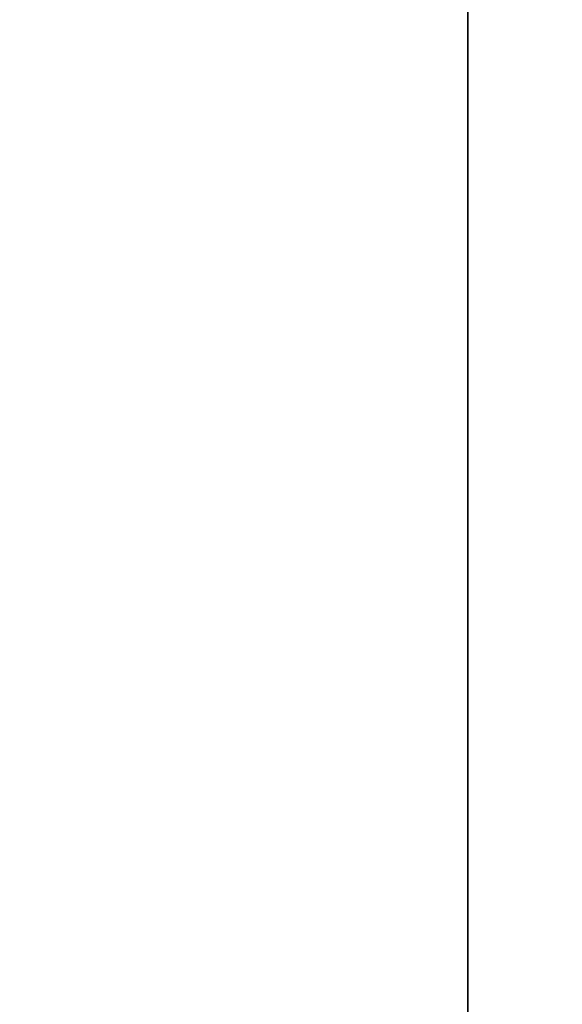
# Model space of a CAD drawing. Header units: millimetres. Extents: x -661 to 720, y -255 to 255.
# Tile 638 of 656: x -467.89 to -465.03, y -29.53 to -24.35. Entities that reach past the tile are written whole.
import ezdxf

# ---------------------------------------------------------------- set-up
doc = ezdxf.new("R2010")
doc.units = ezdxf.units.MM
doc.layers.add('Floreana 120', color=18, linetype='Continuous', true_color=0x000000)

msp = doc.modelspace()

# ---------------------------------------------------------------- linework, layer by layer
at = {"layer": 'Floreana 120', "color": 253, "true_color": 0x97aaae}
msp.add_line((-465.5296, -36.5, -0.05), (-465.5296, 36.5, -0.05), dxfattribs=at)
at = {"layer": 'Floreana 120', "color": 250, "true_color": 0x282421}
for points, knots in [([(-652.0296, -251, 10), (-475.5296, -251, 10), (-299.0296, -251, 10), (-294.0296, -251, 10), (-294.0296, -246, 10), (-294.0296, 0, 10), (-294.0296, 246, 10), (-294.0296, 251, 10), (-299.0296, 251, 10), (-475.5296, 251, 10), (-652.0296, 251, 10), (-657.0296, 251, 10), (-657.0296, 246, 10), (-657.0296, 0, 10), (-657.0296, -246, 10), (-657.0296, -251, 10), (-652.0296, -251, 10)], [0, 0, 0, 353, 353, 363, 363, 855, 855, 865, 865, 1218, 1218, 1228, 1228, 1720, 1720, 1730, 1730, 1730]), ([(-294.0296, 246), (-294.0296, 0), (-294.0296, -246), (-294.0296, -251), (-299.0296, -251), (-475.5296, -251), (-652.0296, -251), (-657.0296, -251), (-657.0296, -246), (-657.0296, 0), (-657.0296, 246), (-657.0296, 251), (-652.0296, 251), (-475.5296, 251), (-299.0296, 251), (-294.0296, 251), (-294.0296, 246)], [0, 0, 0, 492, 492, 502, 502, 855, 855, 865, 865, 1357, 1357, 1367, 1367, 1720, 1720, 1730, 1730, 1730])]:
    msp.add_rational_spline(points, [1, 1, 1, 0.707106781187, 1, 1, 1, 0.707106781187, 1, 1, 1, 0.707106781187, 1, 1, 1, 0.707106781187, 1], degree=2, knots=knots, dxfattribs=at)
at = {"layer": 'Floreana 120', "color": 253, "true_color": 0x97aaae}
for points in [[(-482.5296, -39.5), (-475.5296, -39.5), (-468.5296, -39.5), (-465.5296, -39.5), (-465.5296, -36.5), (-465.5296, 0), (-465.5296, 36.5), (-465.5296, 39.5), (-468.5296, 39.5), (-475.5296, 39.5), (-482.5296, 39.5), (-485.5296, 39.5), (-485.5296, 36.5), (-485.5296, 0), (-485.5296, -36.5), (-485.5296, -39.5), (-482.5296, -39.5)], [(-468.5296, -39.5, -0.1), (-475.5296, -39.5, -0.1), (-482.5296, -39.5, -0.1), (-485.5296, -39.5, -0.1), (-485.5296, -36.5, -0.1), (-485.5296, 0, -0.1), (-485.5296, 36.5, -0.1), (-485.5296, 39.5, -0.1), (-482.5296, 39.5, -0.1), (-475.5296, 39.5, -0.1), (-468.5296, 39.5, -0.1), (-465.5296, 39.5, -0.1), (-465.5296, 36.5, -0.1), (-465.5296, 0, -0.1), (-465.5296, -36.5, -0.1), (-465.5296, -39.5, -0.1), (-468.5296, -39.5, -0.1)]]:
    msp.add_rational_spline(points, [1, 1, 1, 0.707106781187, 1, 1, 1, 0.707106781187, 1, 1, 1, 0.707106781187, 1, 1, 1, 0.707106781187, 1], degree=2, knots=[0, 0, 0, 14, 14, 20, 20, 93, 93, 99, 99, 113, 113, 119, 119, 192, 192, 198, 198, 198], dxfattribs=at)
for points in [[(-465.5296, -36.5, -0.1), (-465.5296, 0, -0.1), (-465.5296, 36.5, -0.1)], [(-465.5296, 36.5), (-465.5296, 0), (-465.5296, -36.5)]]:
    msp.add_open_spline(points, degree=2, dxfattribs=at)

doc.saveas('drawing.dxf')
